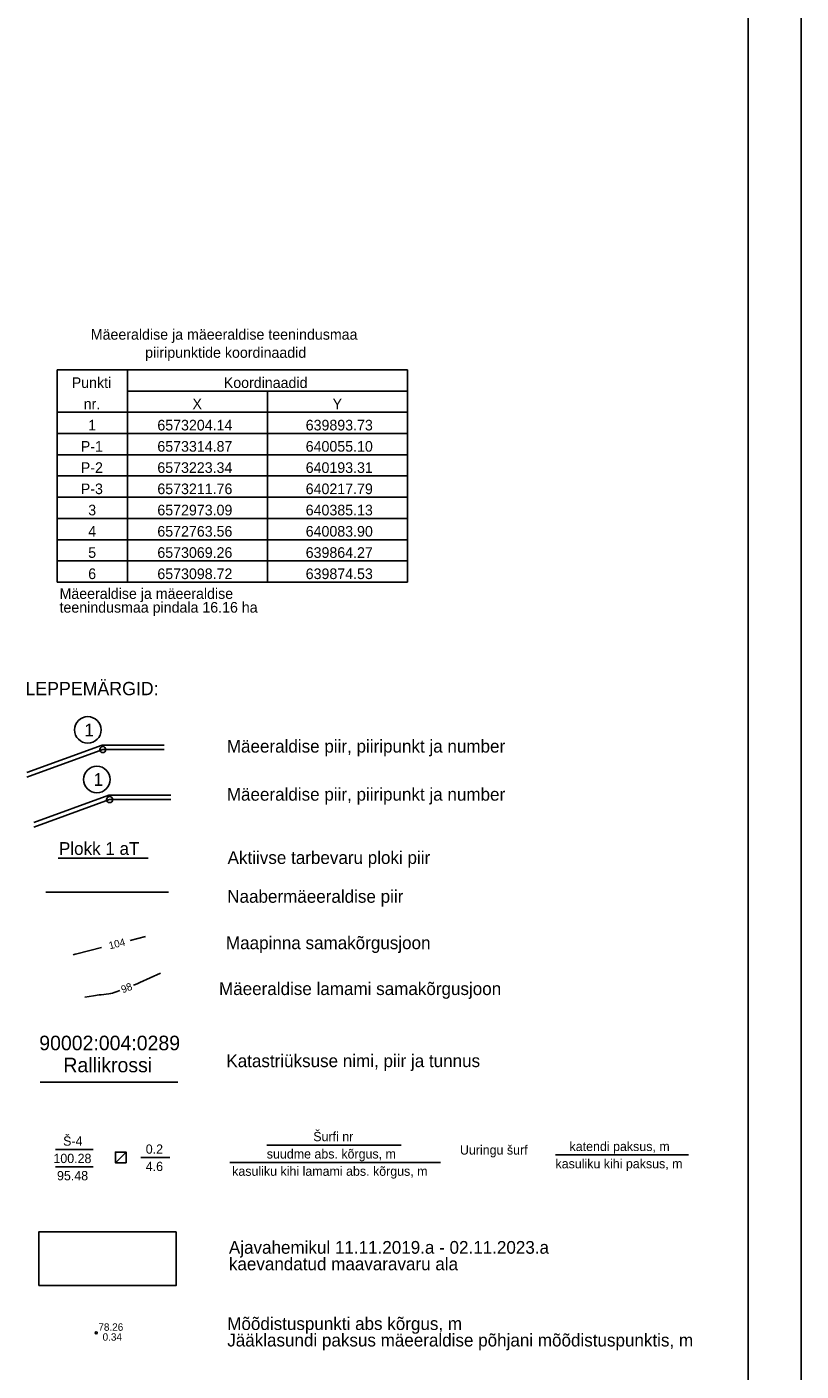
# Model space of a CAD drawing. Extents: x 639774 to 640614, y 6572726 to 6573404.
# Drawn here: x 640468 to 640613.9, y 6572871.4 to 6573124.6 of the extents above; entities that cross this region are included whole.
import ezdxf

# ---------------------------------------------------------------- set-up
doc = ezdxf.new("R2010")
doc.units = 0
for name, color, linetype in [('ABIJOONIS', 7, 'Continuous'), ('Default', 7, 'Continuous'), ('HORISONTAAL', 7, 'Continuous'), ('KORGUS', 7, 'Continuous'), ('Level 47', 7, 'Continuous'), ('PIIR', 7, 'Continuous'), ('PIIR_ME', 7, 'Continuous'), ('PIIR_TM', 7, 'Continuous'), ('PIIRIMLEITUD', 7, 'Continuous'), ('VORMISTUS', 7, 'Continuous')]:
    doc.layers.add(name, color=color, linetype=linetype)

# ---------------------------------------------------------------- blocks, each defined once
blk = doc.blocks.new('surf')
at = {"layer": 'Default'}
blk.add_line((-1, -1), (1, 1), dxfattribs=at)
blk.add_lwpolyline([(1, 1), (-1, 1), (-1, -1)], dxfattribs=at)
at = {"layer": 'Level 47'}
blk.add_line((1, 1), (-1, -1), dxfattribs=at)
blk.add_lwpolyline([(-1, 1), (-1, -1), (1, -1), (1, 1)], close=True, dxfattribs=at)

msp = doc.modelspace()

# ---------------------------------------------------------------- linework, layer by layer
at = {"layer": 'ABIJOONIS'}
msp.add_line((640613.87, 6573332.88), (640613.87, 6572738.88), dxfattribs=at)
at = {"layer": 'Default'}
for p, q in [((640473.73, 6573060.02), (640539.73, 6573060.02)), ((640473.73, 6573060.02), (640473.73, 6573020.02)), ((640486.93, 6573060.02), (640486.93, 6573020.02)), ((640539.73, 6573060.02), (640539.73, 6573020.02)), ((640539.73, 6573056.02), (640486.93, 6573056.02)), ((640513.33, 6573056.02), (640513.33, 6573020.02)), ((640539.73, 6573052.02), (640473.73, 6573052.02)), ((640473.73, 6573048.02), (640486.93, 6573048.02)), ((640486.93, 6573048.02), (640539.73, 6573048.02)), ((640473.73, 6573044.02), (640486.93, 6573044.02)), ((640486.93, 6573044.02), (640539.73, 6573044.02)), ((640473.73, 6573040.02), (640486.93, 6573040.02)), ((640486.93, 6573040.02), (640539.73, 6573040.02)), ((640473.73, 6573036.02), (640486.93, 6573036.02)), ((640486.93, 6573036.02), (640539.73, 6573036.02)), ((640473.73, 6573032.02), (640486.93, 6573032.02)), ((640486.93, 6573032.02), (640539.73, 6573032.02)), ((640473.73, 6573028.02), (640486.93, 6573028.02)), ((640486.93, 6573028.02), (640539.73, 6573028.02)), ((640473.73, 6573024.02), (640486.93, 6573024.02)), ((640486.93, 6573024.02), (640539.73, 6573024.02)), ((640473.73, 6573020.02), (640486.93, 6573020.02)), ((640486.93, 6573020.02), (640539.73, 6573020.02))]:
    msp.add_line(p, q, dxfattribs=at)
at = {"layer": 'HORISONTAAL'}
for points in [[(640482.04, 6572951.18), (640477.44, 6572950.03), (640477.07, 6572949.92), (640476.71, 6572949.8)], [(640490.33, 6572953.26), (640487.47, 6572952.54)], [(640488.11, 6572944.1), (640488.27, 6572944.17), (640488.78, 6572944.39), (640489.29, 6572944.61), (640493.16, 6572946.35)], [(640478.93, 6572941.87), (640480.54, 6572942.11), (640480.9, 6572942.16), (640481.26, 6572942.21), (640481.61, 6572942.26), (640481.97, 6572942.3), (640483.41, 6572942.49), (640483.77, 6572942.54), (640484.12, 6572942.62), (640484.46, 6572942.72), (640484.8, 6572942.84), (640485.49, 6572943.1)]]:
    msp.add_lwpolyline(points, dxfattribs=at)
at = {"layer": 'KORGUS'}
msp.add_circle((640481.07, 6572878.61), 0.2, dxfattribs=at)
at = {"layer": 'PIIR'}
for p, q in [((640471.56, 6572961.62), (640494.65, 6572961.62)), ((640496.41, 6572925.83), (640470.53, 6572925.83))]:
    msp.add_line(p, q, dxfattribs=at)
at = {"layer": 'PIIR_ME'}
msp.add_circle((640479.48, 6572992.19), 2.5, dxfattribs=at)
at = {"layer": 'PIIR_TM'}
msp.add_circle((640481.19, 6572982.85), 2.5, dxfattribs=at)
at = {"layer": 'PIIRIMLEITUD'}
for centre in [(640482.31, 6572988.49), (640483.59, 6572979.07)]:
    msp.add_circle(centre, 0.57, dxfattribs=at)
at = {"layer": 'VORMISTUS'}
for p, q in [((640603.87, 6573322.88), (640603.87, 6572748.88)), ((640473.38, 6572913.13), (640480.48, 6572913.13)), ((640513.19, 6572913.98), (640538.52, 6572913.98)), ((640489.48, 6572911.62), (640494.92, 6572911.62)), ((640506.24, 6572910.72), (640545.92, 6572910.72)), ((640567.62, 6572912.13), (640592.66, 6572912.13)), ((640473.38, 6572909.87), (640480.48, 6572909.87))]:
    msp.add_line(p, q, dxfattribs=at)
for points in [[(640493.87, 6572989.32), (640482.16, 6572989.32), (640468, 6572984.18)], [(640493.87, 6572988.49), (640482.31, 6572988.49), (640468, 6572983.3)], [(640495.15, 6572979.9), (640483.45, 6572979.9), (640469.28, 6572974.77)], [(640495.15, 6572979.08), (640483.59, 6572979.07), (640469.28, 6572973.89)], [(640473.88, 6572968.06), (640490.83, 6572968.06)], [(640470.23, 6572887.52), (640496.1, 6572887.52), (640496.1, 6572897.63), (640470.23, 6572897.63), (640470.23, 6572887.52)]]:
    msp.add_lwpolyline(points, dxfattribs=at)

# ---------------------------------------------------------------- block references
msp.add_blockref('surf', (640485.68, 6572911.67), dxfattribs=at)

# ---------------------------------------------------------------- texts
at = {"layer": 'ABIJOONIS'}
for s, p in [('Mäeeraldise ja mäeeraldise teenindusmaa', (640480.04, 6573065.69)), ('piiripunktide koordinaadid', (640490.29, 6573062.28))]:
    msp.add_text(s, height=2, dxfattribs=at).set_placement(p)
at = {"layer": 'Default'}
for s, p in [('Punkti', (640476.45, 6573056.6)), ('Koordinaadid', (640505.1, 6573056.6)), ('nr.', (640478.7, 6573052.6)), ('X', (640499.2, 6573052.6)), ('Y', (640525.6, 6573052.6)), ('1', (640479.56, 6573048.6)), (' 6573204.14 ', (640491.84, 6573048.6)), (' 639893.73 ', (640519.79, 6573048.6)), ('P-1', (640478.16, 6573044.6)), (' 6573314.87 ', (640491.84, 6573044.6)), (' 640055.10 ', (640519.79, 6573044.6)), ('P-2', (640478.16, 6573040.6)), (' 6573223.34 ', (640491.84, 6573040.6)), (' 640193.31 ', (640519.79, 6573040.6)), ('P-3', (640478.16, 6573036.6)), (' 6573211.76 ', (640491.84, 6573036.6)), (' 640217.79 ', (640519.79, 6573036.6)), ('3', (640479.56, 6573032.6)), (' 6572973.09 ', (640491.84, 6573032.6)), (' 640385.13 ', (640519.79, 6573032.6)), ('4', (640479.56, 6573028.6)), (' 6572763.56 ', (640491.84, 6573028.6)), (' 640083.90 ', (640519.79, 6573028.6)), ('5', (640479.56, 6573024.6)), (' 6573069.26 ', (640491.84, 6573024.6)), (' 639864.27 ', (640519.79, 6573024.6)), ('6', (640479.56, 6573020.6)), (' 6573098.72 ', (640491.84, 6573020.6)), (' 639874.53 ', (640519.79, 6573020.6))]:
    msp.add_text(s, height=2, dxfattribs=at).set_placement(p)
at = {"layer": 'HORISONTAAL'}
for s, rotation, p in [('104', 14.0698, (640483.62, 6572950.85)), ('98', 21.0256, (640486.06, 6572942.57))]:
    msp.add_text(s, height=1.4, rotation=rotation, dxfattribs=at).set_placement(p)
at = {"layer": 'KORGUS'}
for s, p in [('78.26', (640481.47, 6572879.01)), ('0.34 ', (640482.27, 6572877.14))]:
    msp.add_text(s, height=1.4, dxfattribs=at).set_placement(p)
at = {"layer": 'PIIR'}
for s, p in [('90002:004:0289', (640470.33, 6572931.85)), ('Rallikrossi ', (640474.88, 6572927.7))]:
    msp.add_text(s, height=2.7441, dxfattribs=at).set_placement(p)
at = {"layer": 'PIIR_ME'}
msp.add_text('1', height=2.4, dxfattribs=at).set_placement((640478.86, 6572990.99))
at = {"layer": 'PIIR_TM'}
msp.add_text('1', height=2.4, dxfattribs=at).set_placement((640480.56, 6572981.65))
at = {"layer": 'VORMISTUS'}
for s, height, p in [('Mäeeraldise ja mäeeraldise', 2, (640474.15, 6573016.87)), ('teenindusmaa pindala 16.16 ha', 2, (640474.15, 6573014.28)), ('LEPPEMÄRGID:', 2.5, (640467.73, 6572998.73)), ('Plokk 1 aT', 2.4, (640474.04, 6572968.65)), ('Aktiivse tarbevaru ploki piir', 2.4, (640505.82, 6572966.94)), ('Naabermäeeraldise piir', 2.4, (640505.75, 6572959.63)), ('Maapinna samakõrgusjoon', 2.4, (640505.51, 6572950.89)), ('Mäeeraldise lamami samakõrgusjoon', 2.4, (640504.2, 6572942.25)), ('Š-4', 1.75, (640474.83, 6572913.87)), ('Šurfi nr', 1.75, (640521.96, 6572914.72)), ('0.2', 1.75, (640490.4, 6572912.36)), ('suudme abs. kõrgus, m', 1.75, (640513.2, 6572911.46)), ('Uuringu šurf', 1.75, (640549.59, 6572912.2)), ('katendi paksus, m', 1.75, (640570.24, 6572912.87)), ('100.28', 1.75, (640473, 6572910.6)), ('4.6', 1.75, (640490.4, 6572909.1)), ('kasuliku kihi paksus, m', 1.75, (640567.59, 6572909.61)), ('95.48', 1.75, (640473.68, 6572907.35)), ('kasuliku kihi lamami abs. kõrgus, m', 1.75, (640506.68, 6572908.2)), ('Ajavahemikul 11.11.2019.a - 02.11.2023.a', 2.4, (640506.06, 6572893.52)), ('kaevandatud maavaravaru ala', 2.4, (640506.06, 6572890.41)), ('Mõõdistuspunkti abs kõrgus, m', 2.4, (640505.75, 6572879.16)), ('Jääklasundi paksus mäeeraldise põhjani mõõdistuspunktis, m', 2.4, (640505.75, 6572876.05))]:
    msp.add_text(s, height=height, dxfattribs=at).set_placement(p)
for s, rotation, p in [('Mäeeraldise piir, piiripunkt ja number', 0.0015, (640505.67, 6572987.92)), ('Mäeeraldise piir, piiripunkt ja number', 0.0015, (640505.67, 6572978.86)), ('Katastriüksuse nimi, piir ja tunnus', 0.0165, (640505.58, 6572928.66))]:
    msp.add_text(s, height=2.4, rotation=rotation, dxfattribs=at).set_placement(p)

doc.saveas('drawing.dxf')
